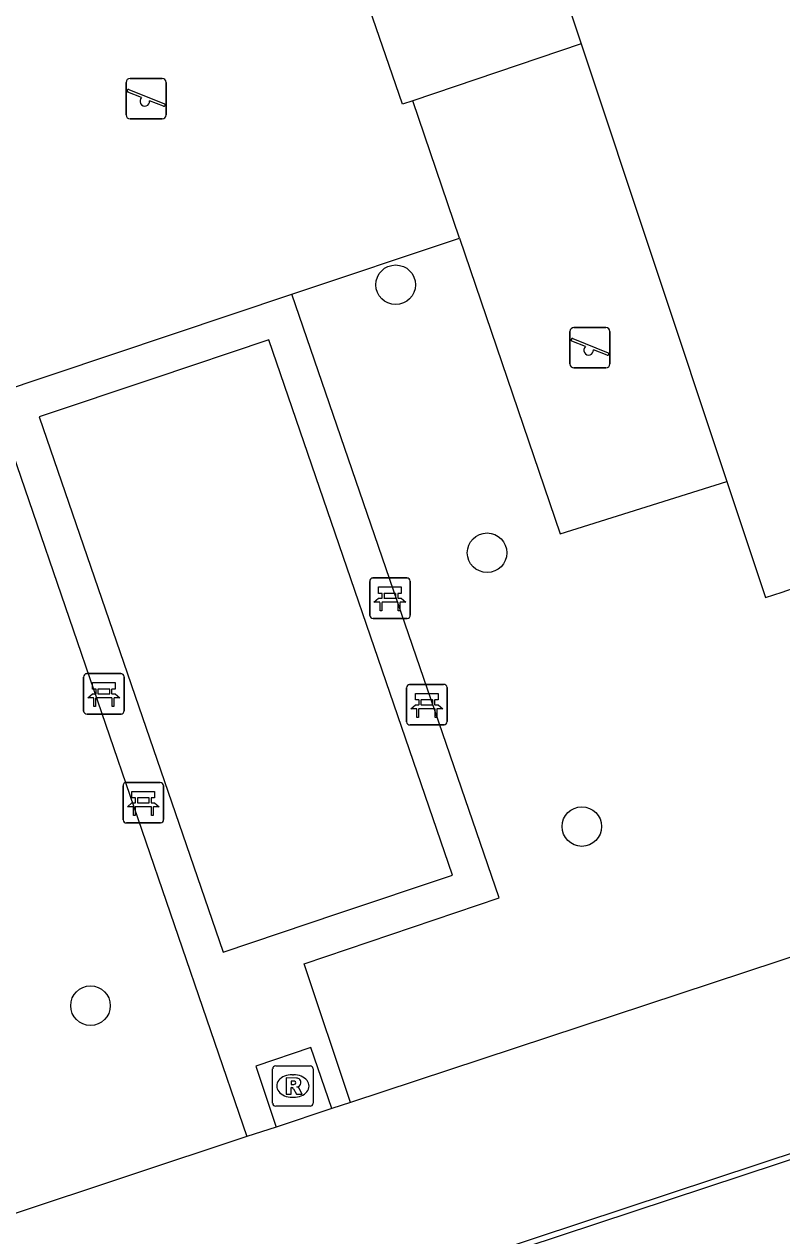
# Model space of a CAD drawing. Extents: x 158087 to 159494, y 382905 to 383981.
# Drawn here: x 159236.6 to 159255.34, y 383198.4 to 383228.37 of the extents above; entities that cross this region are included whole.
import ezdxf

# ---------------------------------------------------------------- set-up
doc = ezdxf.new("R2010")
doc.units = 0
for name, color, linetype in [('IMGEO_Bank', 7, 'Continuous'), ('IMGEO_Boom', 7, 'Continuous'), ('IMGEO_Groenvoorziening', 7, 'Continuous'), ('IMGEO_Hek', 7, 'Continuous'), ('IMGEO_Pand', 7, 'Continuous'), ('IMGEO_Rioolput', 7, 'Continuous'), ('IMGEO_Speelvoorziening', 7, 'Continuous'), ('IMGEO_Voetpad_open', 7, 'Continuous')]:
    doc.layers.add(name, color=color, linetype=linetype)

msp = doc.modelspace()

# ---------------------------------------------------------------- linework, layer by layer
at = {"layer": 'IMGEO_Bank'}
for p, q in [((159245.146, 383213.746), (159245.146, 383214.587)), ((159245.146, 383214.587), (159245.146, 383213.746)), ((159245.221, 383214.671), (159246.062, 383214.671)), ((159246.062, 383214.671), (159245.221, 383214.671)), ((159246.146, 383214.596), (159246.146, 383213.755)), ((159246.146, 383213.755), (159246.146, 383214.596)), ((159245.455, 383214.177), (159245.455, 383214.283)), ((159245.499, 383214.283), (159245.499, 383214.177)), ((159245.787, 383214.289), (159245.505, 383214.289)), ((159245.793, 383214.177), (159245.793, 383214.283)), ((159245.837, 383214.283), (159245.837, 383214.177)), ((159245.843, 383214.069), (159245.45, 383214.069)), ((159245.505, 383214.171), (159245.787, 383214.171)), ((159246.071, 383213.671), (159245.23, 383213.671)), ((159245.23, 383213.671), (159246.071, 383213.671)), ((159238.071, 383211.379), (159238.071, 383212.22)), ((159238.071, 383212.22), (159238.071, 383211.379)), ((159238.146, 383212.304), (159238.987, 383212.304)), ((159238.987, 383212.304), (159238.146, 383212.304)), ((159239.071, 383212.229), (159239.071, 383211.388)), ((159239.071, 383211.388), (159239.071, 383212.229)), ((159238.38, 383211.81), (159238.38, 383211.916)), ((159238.424, 383211.916), (159238.424, 383211.81)), ((159238.712, 383211.922), (159238.43, 383211.922)), ((159238.43, 383211.804), (159238.712, 383211.804)), ((159238.718, 383211.81), (159238.718, 383211.916)), ((159238.762, 383211.916), (159238.762, 383211.81)), ((159246.058, 383211.111), (159246.058, 383211.952)), ((159246.058, 383211.952), (159246.058, 383211.111)), ((159246.133, 383212.036), (159246.974, 383212.036)), ((159246.974, 383212.036), (159246.133, 383212.036)), ((159247.058, 383211.961), (159247.058, 383211.12)), ((159247.058, 383211.12), (159247.058, 383211.961)), ((159238.768, 383211.702), (159238.375, 383211.702)), ((159246.367, 383211.542), (159246.367, 383211.648)), ((159246.411, 383211.648), (159246.411, 383211.542)), ((159246.699, 383211.654), (159246.417, 383211.654)), ((159246.417, 383211.536), (159246.699, 383211.536)), ((159246.705, 383211.542), (159246.705, 383211.648)), ((159246.749, 383211.648), (159246.749, 383211.542)), ((159238.996, 383211.304), (159238.155, 383211.304)), ((159238.155, 383211.304), (159238.996, 383211.304)), ((159246.755, 383211.434), (159246.362, 383211.434)), ((159246.983, 383211.036), (159246.142, 383211.036)), ((159246.142, 383211.036), (159246.983, 383211.036)), ((159239.047, 383208.685), (159239.047, 383209.526)), ((159239.047, 383209.526), (159239.047, 383208.685)), ((159239.122, 383209.61), (159239.963, 383209.61)), ((159239.963, 383209.61), (159239.122, 383209.61)), ((159240.047, 383209.535), (159240.047, 383208.694)), ((159240.047, 383208.694), (159240.047, 383209.535)), ((159239.356, 383209.116), (159239.356, 383209.222)), ((159239.4, 383209.222), (159239.4, 383209.116)), ((159239.688, 383209.228), (159239.406, 383209.228)), ((159239.406, 383209.11), (159239.688, 383209.11)), ((159239.694, 383209.116), (159239.694, 383209.222)), ((159239.738, 383209.222), (159239.738, 383209.116)), ((159239.744, 383209.008), (159239.351, 383209.008)), ((159239.972, 383208.61), (159239.131, 383208.61)), ((159239.131, 383208.61), (159239.972, 383208.61))]:
    msp.add_line(p, q, dxfattribs=at)
for points in [[(159245.449, 383214.289), (159245.363, 383214.289), (159245.363, 383214.45), (159245.926, 383214.45), (159245.926, 383214.289), (159245.843, 383214.289)], [(159245.393, 383214.069), (159245.251, 383214.069), (159245.363, 383214.171), (159245.449, 383214.171)], [(159245.443, 383214.062), (159245.443, 383213.855), (159245.4, 383213.855), (159245.4, 383214.062)], [(159245.843, 383214.171), (159245.926, 383214.171), (159246.038, 383214.069), (159245.899, 383214.069)], [(159245.893, 383214.062), (159245.893, 383213.855), (159245.849, 383213.855), (159245.849, 383214.062)], [(159238.318, 383211.702), (159238.176, 383211.702), (159238.288, 383211.804), (159238.374, 383211.804)], [(159238.374, 383211.922), (159238.288, 383211.922), (159238.288, 383212.083), (159238.851, 383212.083), (159238.851, 383211.922), (159238.768, 383211.922)], [(159238.768, 383211.804), (159238.851, 383211.804), (159238.963, 383211.702), (159238.824, 383211.702)], [(159246.361, 383211.654), (159246.275, 383211.654), (159246.275, 383211.815), (159246.838, 383211.815), (159246.838, 383211.654), (159246.755, 383211.654)], [(159238.368, 383211.695), (159238.368, 383211.488), (159238.325, 383211.488), (159238.325, 383211.695)], [(159238.818, 383211.695), (159238.818, 383211.488), (159238.774, 383211.488), (159238.774, 383211.695)], [(159246.305, 383211.434), (159246.163, 383211.434), (159246.275, 383211.536), (159246.361, 383211.536)], [(159246.755, 383211.536), (159246.838, 383211.536), (159246.95, 383211.434), (159246.811, 383211.434)], [(159246.355, 383211.427), (159246.355, 383211.22), (159246.312, 383211.22), (159246.312, 383211.427)], [(159246.805, 383211.427), (159246.805, 383211.22), (159246.761, 383211.22), (159246.761, 383211.427)], [(159239.294, 383209.008), (159239.152, 383209.008), (159239.264, 383209.11), (159239.35, 383209.11)], [(159239.35, 383209.228), (159239.264, 383209.228), (159239.264, 383209.389), (159239.827, 383209.389), (159239.827, 383209.228), (159239.744, 383209.228)], [(159239.744, 383209.11), (159239.827, 383209.11), (159239.939, 383209.008), (159239.8, 383209.008)], [(159239.344, 383209.001), (159239.344, 383208.794), (159239.301, 383208.794), (159239.301, 383209.001)], [(159239.794, 383209.001), (159239.794, 383208.794), (159239.75, 383208.794), (159239.75, 383209.001)]]:
    msp.add_lwpolyline(points, dxfattribs=at)
for centre, radius, start, end in [((159245.224, 383214.593), 0.0779, 92.4484, 184.2845), ((159245.224, 383214.593), 0.0779, 92.4484, 184.2845), ((159246.068, 383214.593), 0.0779, 2.4484, 94.2845), ((159246.068, 383214.593), 0.0779, 2.4484, 94.2845), ((159245.448, 383214.282), 0.00671, 2.8957, 87.1043), ((159245.505, 383214.282), 0.00671, 92.8957, 177.1043), ((159245.787, 383214.282), 0.00671, 2.8957, 87.1043), ((159245.844, 383214.282), 0.00671, 92.8957, 177.1043), ((159245.393, 383214.062), 0.00671, 2.8957, 87.1043), ((159245.45, 383214.062), 0.00671, 92.8957, 177.1043), ((159245.448, 383214.178), 0.00671, 272.8957, 357.1043), ((159245.505, 383214.178), 0.00671, 182.8957, 267.1043), ((159245.787, 383214.178), 0.00671, 272.8957, 357.1043), ((159245.844, 383214.178), 0.00671, 182.8957, 267.1043), ((159245.842, 383214.062), 0.00671, 2.8957, 87.1043), ((159245.899, 383214.062), 0.00671, 92.8957, 177.1043), ((159245.224, 383213.749), 0.0779, 182.4484, 274.2845), ((159245.224, 383213.749), 0.0779, 182.4484, 274.2845), ((159246.068, 383213.749), 0.0779, 272.4484, 4.2845), ((159246.068, 383213.749), 0.0779, 272.4484, 4.2845), ((159238.149, 383212.226), 0.0779, 92.4484, 184.2845), ((159238.149, 383212.226), 0.0779, 92.4484, 184.2845), ((159238.993, 383212.226), 0.0779, 2.4484, 94.2845), ((159238.993, 383212.226), 0.0779, 2.4484, 94.2845), ((159238.373, 383211.915), 0.00671, 2.8957, 87.1043), ((159238.373, 383211.811), 0.00671, 272.8957, 357.1043), ((159238.43, 383211.915), 0.00671, 92.8957, 177.1043), ((159238.43, 383211.811), 0.00671, 182.8957, 267.1043), ((159238.712, 383211.915), 0.00671, 2.8957, 87.1043), ((159238.712, 383211.811), 0.00671, 272.8957, 357.1043), ((159238.769, 383211.915), 0.00671, 92.8957, 177.1043), ((159238.769, 383211.811), 0.00671, 182.8957, 267.1043), ((159246.136, 383211.958), 0.0779, 92.4484, 184.2845), ((159246.136, 383211.958), 0.0779, 92.4484, 184.2845), ((159246.98, 383211.958), 0.0779, 2.4484, 94.2845), ((159246.98, 383211.958), 0.0779, 2.4484, 94.2845), ((159238.318, 383211.695), 0.00671, 2.8957, 87.1043), ((159238.375, 383211.695), 0.00671, 92.8957, 177.1043), ((159238.767, 383211.695), 0.00671, 2.8957, 87.1043), ((159238.824, 383211.695), 0.00671, 92.8957, 177.1043), ((159246.36, 383211.647), 0.00671, 2.8957, 87.1043), ((159246.36, 383211.543), 0.00671, 272.8957, 357.1043), ((159246.417, 383211.647), 0.00671, 92.8957, 177.1043), ((159246.417, 383211.543), 0.00671, 182.8957, 267.1043), ((159246.699, 383211.647), 0.00671, 2.8957, 87.1043), ((159246.699, 383211.543), 0.00671, 272.8957, 357.1043), ((159246.756, 383211.647), 0.00671, 92.8957, 177.1043), ((159246.756, 383211.543), 0.00671, 182.8957, 267.1043), ((159238.149, 383211.382), 0.0779, 182.4484, 274.2845), ((159238.149, 383211.382), 0.0779, 182.4484, 274.2845), ((159238.993, 383211.382), 0.0779, 272.4484, 4.2845), ((159238.993, 383211.382), 0.0779, 272.4484, 4.2845), ((159246.305, 383211.427), 0.00671, 2.8957, 87.1043), ((159246.362, 383211.427), 0.00671, 92.8957, 177.1043), ((159246.754, 383211.427), 0.00671, 2.8957, 87.1043), ((159246.811, 383211.427), 0.00671, 92.8957, 177.1043), ((159246.136, 383211.114), 0.0779, 182.4484, 274.2845), ((159246.136, 383211.114), 0.0779, 182.4484, 274.2845), ((159246.98, 383211.114), 0.0779, 272.4484, 4.2845), ((159246.98, 383211.114), 0.0779, 272.4484, 4.2845), ((159239.125, 383209.532), 0.0779, 92.4484, 184.2845), ((159239.125, 383209.532), 0.0779, 92.4484, 184.2845), ((159239.969, 383209.532), 0.0779, 2.4484, 94.2845), ((159239.969, 383209.532), 0.0779, 2.4484, 94.2845), ((159239.349, 383209.221), 0.00671, 2.8957, 87.1043), ((159239.349, 383209.117), 0.00671, 272.8957, 357.1043), ((159239.406, 383209.221), 0.00671, 92.8957, 177.1043), ((159239.406, 383209.117), 0.00671, 182.8957, 267.1043), ((159239.688, 383209.221), 0.00671, 2.8957, 87.1043), ((159239.688, 383209.117), 0.00671, 272.8957, 357.1043), ((159239.745, 383209.221), 0.00671, 92.8957, 177.1043), ((159239.745, 383209.117), 0.00671, 182.8957, 267.1043), ((159239.294, 383209.001), 0.00671, 2.8957, 87.1043), ((159239.351, 383209.001), 0.00671, 92.8957, 177.1043), ((159239.743, 383209.001), 0.00671, 2.8957, 87.1043), ((159239.8, 383209.001), 0.00671, 92.8957, 177.1043), ((159239.125, 383208.688), 0.0779, 182.4484, 274.2845), ((159239.125, 383208.688), 0.0779, 182.4484, 274.2845), ((159239.969, 383208.688), 0.0779, 272.4484, 4.2845), ((159239.969, 383208.688), 0.0779, 272.4484, 4.2845)]:
    msp.add_arc(centre, radius, start, end, dxfattribs=at)
at = {"layer": 'IMGEO_Boom'}
for centre in [(159245.787, 383221.928), (159248.047, 383215.296), (159250.39, 383208.52), (159238.241, 383204.089)]:
    msp.add_circle(centre, 0.489, dxfattribs=at)
at = {"layer": 'IMGEO_Groenvoorziening'}
for points in [[(159243.22, 383221.693), (159247.365, 383223.082)], [(159260.472, 383201.907), (159259.763, 383201.672), (159240.87, 383195.427), (159245.463, 383181.002)]]:
    msp.add_lwpolyline(points, dxfattribs=at)
at = {"layer": 'IMGEO_Hek'}
msp.add_lwpolyline([(159259.763, 383201.672), (159240.87, 383195.427), (159245.463, 383181.002)], dxfattribs=at)
at = {"layer": 'IMGEO_Pand'}
for points in [[(159262.475, 383216.739), (159256.844, 383233.291), (159249.452, 383230.66), (159250.374, 383227.889)], [(159250.374, 383227.889), (159253.978, 383217.059)], [(159253.978, 383217.059), (159254.934, 383214.185), (159255.346, 383214.324), (159255.716, 383214.449)]]:
    msp.add_lwpolyline(points, dxfattribs=at)
at = {"layer": 'IMGEO_Rioolput'}
for p, q in [((159242.745, 383201.675), (159242.745, 383202.527)), ((159242.82, 383202.601), (159243.672, 383202.601)), ((159243.746, 383202.527), (159243.746, 383201.675)), ((159243.233, 383202.381), (159243.258, 383202.381)), ((159243.672, 383201.601), (159242.82, 383201.601)), ((159243.256, 383201.821), (159243.231, 383201.821))]:
    msp.add_line(p, q, dxfattribs=at)
for points in [[(159242.745, 383201.675), (159242.745, 383202.527)], [(159242.82, 383202.601), (159243.672, 383202.601)], [(159243.746, 383202.527), (159243.746, 383201.675)], [(159243.334, 383202.299), (159243.082, 383202.301), (159243.082, 383201.901)], [(159243.26, 383202.22), (159243.206, 383202.22), (159243.206, 383202.139)], [(159243.082, 383201.901), (159243.206, 383201.901), (159243.206, 383202.063), (159243.217, 383202.063)], [(159243.206, 383202.139), (159243.258, 383202.139)], [(159243.264, 383202.034), (159243.335, 383201.901), (159243.475, 383201.901), (159243.41, 383202.027)], [(159243.672, 383201.601), (159242.82, 383201.601)]]:
    msp.add_lwpolyline(points, dxfattribs=at)
for centre, radius, start, end in [((159242.822, 383202.525), 0.0765, 91.552, 178.448), ((159242.822, 383202.525), 0.0765, 91.552, 178.448), ((159243.67, 383202.525), 0.0765, 1.552, 88.448), ((159243.67, 383202.525), 0.0765, 1.552, 88.448), ((159243.266, 383202.124), 0.0964, 77.0061, 93.1865), ((159243.28, 383202.181), 0.0378, 276.6634, 79.6772), ((159243.333, 383202.189), 0.109, 350.3612, 89.416), ((159243.216, 383202.01), 0.0533, 26.0293, 88.6989), ((159243.242, 383202.328), 0.19, 274.7715, 282.9687), ((159243.331, 383202.189), 0.112, 277.5842, 350.9817), ((159243.315, 383201.974), 0.108, 29.5134, 73.7905), ((159242.822, 383201.677), 0.0765, 181.552, 268.448), ((159242.822, 383201.677), 0.0765, 181.552, 268.448), ((159243.67, 383201.677), 0.0765, 271.552, 358.448), ((159243.67, 383201.677), 0.0765, 271.552, 358.448)]:
    msp.add_arc(centre, radius, start, end, dxfattribs=at)
for centre, major_axis, ratio, start_param, end_param in [((159243.232, 383202.101), (-0.387, 0.002), 0.722429, 4.712389, 7.853982), ((159243.257, 383202.101), (-0.39, 0.002), 0.717154, 1.570796, 4.712389)]:
    msp.add_ellipse(centre, major_axis=major_axis, ratio=ratio, start_param=start_param, end_param=end_param, dxfattribs=at)
at = {"layer": 'IMGEO_Speelvoorziening'}
for p, q in [((159239.122, 383226.131), (159239.122, 383226.931)), ((159239.122, 383226.931), (159239.122, 383226.131)), ((159239.222, 383227.031), (159240.012, 383227.031)), ((159240.012, 383227.031), (159239.222, 383227.031)), ((159240.112, 383226.931), (159240.112, 383226.131)), ((159240.112, 383226.131), (159240.112, 383226.931)), ((159239.505, 383226.559), (159239.166, 383226.696)), ((159239.191, 383226.756), (159240.067, 383226.403)), ((159240.043, 383226.343), (159239.703, 383226.48)), ((159240.012, 383226.031), (159239.222, 383226.031)), ((159239.222, 383226.031), (159240.012, 383226.031)), ((159250.197, 383220.869), (159250.987, 383220.869)), ((159250.987, 383220.869), (159250.197, 383220.869)), ((159250.097, 383219.969), (159250.097, 383220.769)), ((159250.097, 383220.769), (159250.097, 383219.969)), ((159250.48, 383220.397), (159250.141, 383220.534)), ((159250.166, 383220.594), (159251.042, 383220.241)), ((159251.087, 383220.769), (159251.087, 383219.969)), ((159251.087, 383219.969), (159251.087, 383220.769)), ((159251.018, 383220.181), (159250.678, 383220.318)), ((159250.987, 383219.869), (159250.197, 383219.869)), ((159250.197, 383219.869), (159250.987, 383219.869))]:
    msp.add_line(p, q, dxfattribs=at)
for centre, radius, start, end in [((159239.222, 383226.931), 0.1, 90, 180), ((159239.222, 383226.931), 0.1, 90, 180), ((159240.012, 383226.931), 0.1, 0, 90), ((159240.012, 383226.931), 0.1, 360, 90), ((159239.179, 383226.726), 0.0327, 68.078, 248.078), ((159239.584, 383226.469), 0.12, 130.9928, 5.1632), ((159240.055, 383226.373), 0.0327, 248.078, 68.078), ((159239.222, 383226.131), 0.1, 180, 270), ((159239.222, 383226.131), 0.1, 180, 270), ((159240.012, 383226.131), 0.1, 270, 0), ((159240.012, 383226.131), 0.1, 270, 0), ((159250.197, 383220.769), 0.1, 90, 180), ((159250.197, 383220.769), 0.1, 90, 180), ((159250.987, 383220.769), 0.1, 0, 90), ((159250.987, 383220.769), 0.1, 360, 90), ((159250.154, 383220.564), 0.0327, 68.078, 248.078), ((159250.559, 383220.307), 0.12, 130.9928, 5.1632), ((159251.03, 383220.211), 0.0327, 248.078, 68.078), ((159250.197, 383219.969), 0.1, 180, 270), ((159250.197, 383219.969), 0.1, 180, 270), ((159250.987, 383219.969), 0.1, 270, 0), ((159250.987, 383219.969), 0.1, 270, 0)]:
    msp.add_arc(centre, radius, start, end, dxfattribs=at)
at = {"layer": 'IMGEO_Voetpad_open'}
for points in [[(159246.211, 383226.478), (159245.958, 383226.392), (159244.979, 383229.249)], [(159250.374, 383227.889), (159246.211, 383226.478)], [(159247.365, 383223.082), (159246.211, 383226.478)], [(159247.365, 383223.082), (159249.852, 383215.764), (159253.978, 383217.059)], [(159235.806, 383219.213), (159243.22, 383221.693)], [(159244.673, 383201.695), (159243.526, 383205.122), (159248.351, 383206.761), (159243.22, 383221.693)], [(159242.653, 383220.567), (159239.81, 383219.611), (159236.975, 383218.657), (159241.525, 383205.417), (159244.36, 383206.367), (159247.192, 383207.317), (159242.653, 383220.567)], [(159235.806, 383219.213), (159242.108, 383200.848)], [(159257.686, 383205.993), (159244.673, 383201.695)], [(159244.209, 383201.542), (159243.693, 383203.055), (159242.328, 383202.593), (159242.83, 383201.087)], [(159269.562, 383105.976), (159269.39, 383105.92), (159250.29, 383164.76), (159240.421, 383195.424), (159259.189, 383201.638)], [(159244.673, 383201.695), (159244.209, 383201.542)], [(159244.209, 383201.542), (159242.83, 383201.087)], [(159242.83, 383201.087), (159242.108, 383200.848)], [(159242.108, 383200.848), (159236.229, 383198.899)]]:
    msp.add_lwpolyline(points, dxfattribs=at)

doc.saveas('drawing.dxf')
